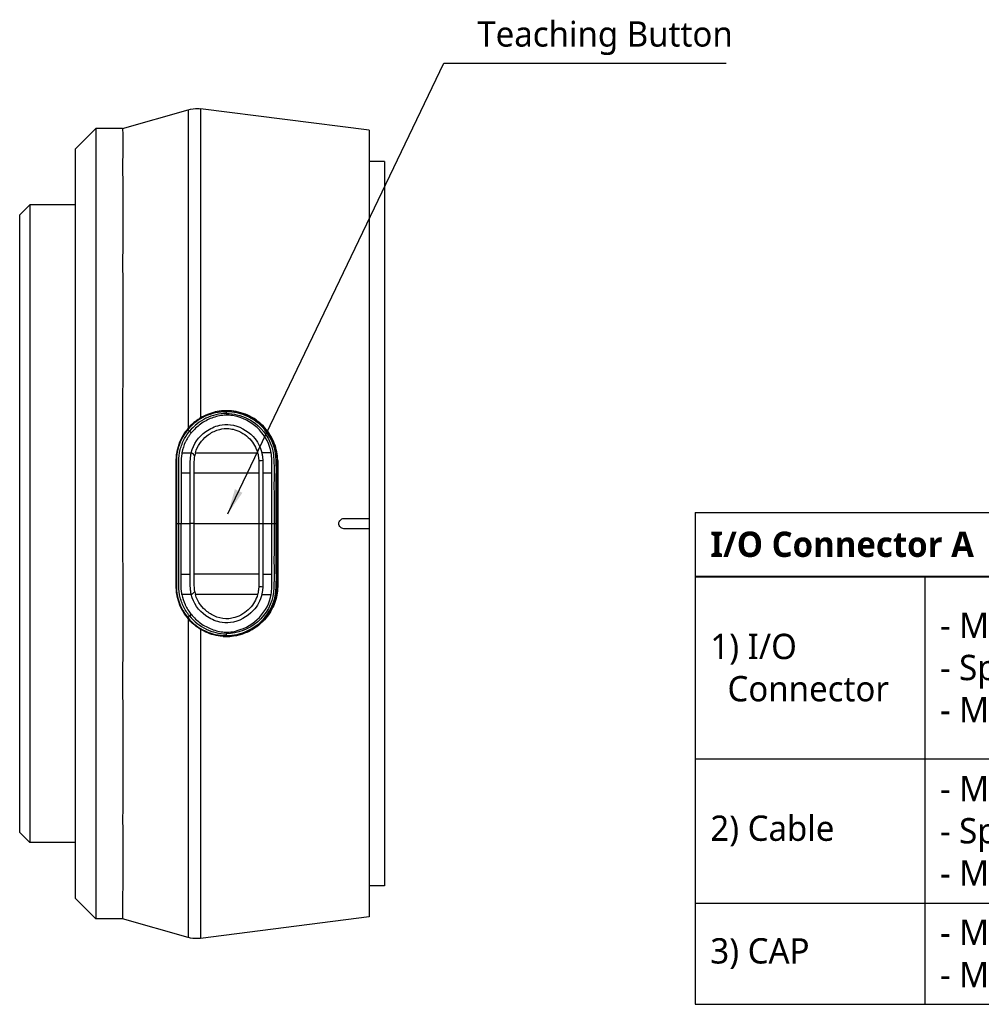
# Model space of a CAD drawing. Header units: millimetres. Extents: x 0 to 4378, y 0 to 2376.
# Tile 263 of 340: x 3601 to 3696, y 92 to 189. Entities that reach past the tile are written whole.
import ezdxf

# ---------------------------------------------------------------- set-up
doc = ezdxf.new("R2010")
doc.units = ezdxf.units.MM
doc.header["$LTSCALE"] = 0.2
doc.styles.add('Rainbow-2.5 Style', font='malgunsl.ttf')
doc.dimstyles.new('Rainbow-2.5 Style$7', dxfattribs={"dimtxt": 2.5, "dimasz": 2.5, "dimexe": 1, "dimexo": 1, "dimgap": 1, "dimtad": 1, "dimdsep": 46, "dimtxsty": 'Rainbow-2.5 Style', "dimcen": 0, "dimclrd": 251, "dimclre": 251, "dimclrt": 7, "dimazin": 3, "dimtp": 0.1, "dimtm": 0.1, "dimtfac": 0.71, "dimtmove": 0, "dimatfit": 3, "dimfxl": 1, "dimlwd": -1, "dimlwe": -1, "dimarcsym": 1})

# ---------------------------------------------------------------- blocks, each defined once
blk = doc.blocks.new('*T130')
at = {"color": 251, "transparency": 16777216}
for p, q in [((0, 0), (101.383, 0)), ((0, 0), (0, -48.551)), ((101.383, 0), (101.383, -48.551)), ((0, -6.311), (101.383, -6.311)), ((0, -6.356), (101.383, -6.356)), ((22.661, -6.356), (22.661, -48.551)), ((0, -24.335), (101.383, -24.335)), ((0, -38.554), (101.383, -38.554)), ((0, -48.551), (101.383, -48.551))]:
    blk.add_line(p, q, dxfattribs=at)
at = {"transparency": 16777216, "char_height": 2.5, "attachment_point": 4, "style": 'Rainbow-2.5 Style'}
for s, insert, width in [('{\\fMalgun Gothic|b1|i0|c129|p50;\\C3;I/O Connector A}', (1.5, -3.167), 98.38341), ('- M12xP0.5 female circular connector, 12pin\\P- Spec : SW-10W-12(R)\\P- Maker : Sam Woo Electronics', (24.161, -15.334), 75.72229), ('1) I/O\\P  Connector', (1.5, -15.334), 19.66112), ('- M12xP0.5 male circular connector, 12pin\\P- Spec : SW-10W-12(P)\\P- Maker : Sam Woo Electronics', (24.161, -31.445), 75.72229), ('2) Cable', (1.5, -31.445), 19.66112), ('- M12 knurling cap\\P- Maker : Rainbow-Robotics', (24.161, -43.552), 75.72229), ('3) CAP', (1.5, -43.552), 19.66112)]:
    blk.add_mtext(s, dxfattribs=dict(at, insert=insert, width=width))
blk = doc.blocks.new('A$Ca39800c7')
for p, q in [((-25.848, 74.75), (-19.37, 76.601)), ((-18.166, 76.69), (-18.166, 76.69)), ((-1.5, 74.567), (-18.166, 76.69)), ((-30.5, 72.75), (-28.5, 74.75)), ((-28.5, 74.75), (-28.5, -3.25)), ((-25.848, 74.75), (-28.5, 74.75)), ((-1.5, 74.567), (-1.5, 36.25)), ((-30.5, -1.25), (-30.5, 72.75)), ((0, 71.5), (-1.5, 71.5)), ((0, 71.5), (0, 0)), ((-36, 66.225), (-35, 67.225)), ((-35, 67.225), (-35, 4.275)), ((-30.5, 67.225), (-35, 67.225)), ((-36, 5.275), (-36, 66.225)), ((-18.166, 62.679), (-18.166, 62.679)), ((-18.166, 49.736), (-18.166, 49.736)), ((-15.615, 46.79), (-15.615, 46.622)), ((-10.538, 41.978), (-10.538, 35.84)), ((-4, 36.25), (-1.5, 36.25)), ((-1.5, 36.25), (-1.5, 35.25)), ((-10.538, 35.84), (-10.538, 29.522)), ((-1.5, 35.25), (-4, 35.25)), ((-1.5, 35.25), (-1.5, -3.067)), ((-18.166, 25.294), (-18.166, 25.294)), ((-18.166, 24.893), (-18.166, 24.893)), ((-18.166, 24.891), (-18.166, 24.891)), ((-15.615, 24.873), (-15.615, 24.705)), ((-18.166, 21.764), (-18.166, 21.764)), ((-18.166, 12.32), (-18.166, 12.32)), ((-18.166, 8.821), (-18.166, 8.821)), ((-18.166, 8.191), (-18.166, 8.191)), ((-36, 5.275), (-35, 4.275)), ((-30.5, 4.275), (-35, 4.275)), ((-18.166, 2.903), (-18.166, 2.903)), ((0, 0), (-1.5, 0)), ((-30.5, -1.25), (-28.5, -3.25)), ((-25.841, -3.25), (-28.5, -3.25)), ((-19.37, -5.099), (-25.841, -3.25)), ((-1.5, -3.067), (-18.166, -5.19))]:
    blk.add_line(p, q)
for centre, radius, start, end in [((-15.588, 42.1), 1, 140.34188, 140.34432), ((-15.588, 42.1), 0.784, 125.45606, 125.45935), ((-12.538, 39.1), 1.5, 85.11753, 85.12943), ((-17, 37.75), 5.7, 323.65361, 323.65995), ((-12.538, 32.4), 1.5, 274.87136, 274.88332), ((-15.588, 29.4), 1, 220.06739, 220.06983), ((-15.588, 29.4), 0.784, 235.24185, 235.24516)]:
    blk.add_arc(centre, radius, start, end)
for centre, major_axis, ratio, start_param, end_param in [((-19.012, 42.671), (-0.32, 0.245), 0.075438, 3.612818, 4.930109), ((-13.89, 42.313), (-4.846, -0.478), 0.710711, 6.022517, 6.101881), ((-12.092, 42.043), (0.358, 0.027), 0.131782, 3.604181, 4.930859), ((-13.449, 42.736), (-9.199, 0), 0.000256, 4.463745, 4.565677), ((-10.483, 35.681), (0.185, -41.488), 0.036589, 4.559242, 4.590015), ((-13.343, 40.724), (9.195, 0.003), 0.001532, 1.32558, 1.425488), ((-19.082, 35.76), (0.357, 0.005), 0.003776, 0.498716, 1.824805), ((-12.097, 35.757), (-0.355, 0), 0.003264, 0.504073, 1.825381), ((-10.498, 35.807), (-0.183, -41.434), 0.03628, 4.834741, 4.865555), ((-13.343, 30.771), (-9.195, 0.003), 0.001532, 1.716105, 1.816012), ((-12.092, 29.455), (-0.358, 0.024), 0.119275, 4.493179, 5.819857), ((-19.004, 28.813), (0.316, 0.251), 0.0374, 4.493693, 5.810616), ((-13.89, 29.182), (-4.846, 0.478), 0.710711, 0.181304, 0.260667), ((-13.449, 28.759), (-9.199, 0), 0.000256, 1.717508, 1.81944)]:
    blk.add_ellipse(centre, major_axis=major_axis, ratio=ratio, start_param=start_param, end_param=end_param)
for points, knots in [([(-19.37, 76.599), (-19.055, 76.689), (-18.721, 76.727), (-18.318, 76.707), (-18.242, 76.7), (-18.166, 76.69)], [0, 0, 0, 0, 0.0981981, 0.0981981, 0.1210621, 0.1210621, 0.1210621, 0.1210621]), ([(-19.37, 76.601), (-19.37, 76.601), (-19.37, 76.598), (-19.37, 76.593), (-19.37, 76.578), (-19.37, 76.544), (-19.37, 76.495), (-19.369, 76.212), (-19.368, 75.393), (-19.369, 74.661), (-19.369, 74.474), (-19.369, 74.292), (-19.369, 74.121), (-19.369, 73.551), (-19.37, 72.985), (-19.37, 72.511), (-19.37, 71.945), (-19.37, 71.515), (-19.37, 71.307), (-19.368, 69.787), (-19.368, 68.506), (-19.367, 67.9), (-19.367, 67.716), (-19.367, 67.59), (-19.367, 67.527), (-19.368, 67.054), (-19.368, 66.339), (-19.369, 65.315), (-19.37, 63.987), (-19.37, 63.134), (-19.37, 62.898), (-19.37, 62.768), (-19.37, 62.637), (-19.37, 62.506), (-19.369, 60.935), (-19.368, 59.264), (-19.368, 57.524), (-19.367, 55.974), (-19.368, 53.999), (-19.369, 51.576), (-19.369, 50.783), (-19.369, 49.72), (-19.369, 48.383), (-19.369, 47.443), (-19.37, 46.367), (-19.369, 45.161)], [-0.5075968, -0.5075968, -0.5075968, -0.5075968, -0.5, -0.5, -0.5, -0.4848641, -0.4848641, -0.4848641, -0.3973591, -0.3973591, -0.3973591, -0.375, -0.375, -0.375, -0.3465594, -0.3465594, -0.3465594, -0.3125, -0.3125, -0.3125, -0.2645883, -0.2645883, -0.2645883, -0.25, -0.25, -0.25, -0.21875, -0.21875, -0.21875, -0.1875, -0.1875, -0.1875, -0.1826751, -0.1826751, -0.1826751, -0.125, -0.125, -0.125, -0.0625, -0.0625, -0.0625, -0.0258077, -0.0258077, -0.0258077, 0, 0, 0, 0]), ([(-18.166, 76.69), (-18.166, 76.69), (-18.166, 76.687), (-18.166, 76.682), (-18.166, 76.637), (-18.166, 76.401), (-18.166, 75.976), (-18.166, 75.551), (-18.166, 74.934), (-18.166, 74.148), (-18.166, 73.362), (-18.166, 72.404), (-18.166, 71.271), (-18.166, 70.137), (-18.166, 68.827), (-18.166, 67.389), (-18.166, 65.951), (-18.166, 64.374), (-18.166, 62.657), (-18.166, 60.94), (-18.166, 59.081), (-18.166, 57.148), (-18.166, 53.754), (-18.166, 50.05), (-18.166, 46.174)], [-0.5034941, -0.5034941, -0.5034941, -0.5034941, -0.4959406, -0.4959406, -0.4959406, -0.4320026, -0.4320026, -0.4320026, -0.3680646, -0.3680646, -0.3680646, -0.3041266, -0.3041266, -0.3041266, -0.2401886, -0.2401886, -0.2401886, -0.1762506, -0.1762506, -0.1762506, -0.1123126, -0.1123126, -0.1123126, 0, 0, 0, 0]), ([(-25.848, 74.75), (-25.847, 74.75), (-25.844, 74.736), (-25.839, 74.669), (-25.84, 74.599), (-25.835, 74.428), (-25.832, 74.342), (-25.825, 74.001), (-25.822, 73.676), (-25.825, 72.927), (-25.829, 72.529), (-25.838, 71.611), (-25.842, 71.09), (-25.835, 69.733), (-25.821, 68.854), (-25.812, 67.306), (-25.811, 66.703), (-25.816, 65.081), (-25.826, 64.021), (-25.846, 61.014), (-25.828, 58.964), (-25.808, 54.286), (-25.829, 51.645), (-25.841, 47.89), (-25.84, 46.879), (-25.839, 44.135), (-25.84, 42.382), (-25.84, 40.105), (-25.84, 39.597), (-25.84, 38.481), (-25.84, 37.874), (-25.84, 36.614), (-25.841, 35.961), (-25.841, 34.911), (-25.841, 34.515), (-25.84, 33.975), (-25.84, 33.832), (-25.84, 32.33), (-25.833, 30.974), (-25.815, 25.304), (-25.855, 21.132), (-25.824, 15.939), (-25.815, 14.643), (-25.811, 12.598), (-25.813, 11.821), (-25.826, 8.905), (-25.846, 6.941), (-25.823, 3.978), (-25.812, 2.87), (-25.816, 0.914), (-25.831, 0.069), (-25.844, -1.285), (-25.839, -1.815), (-25.839, -2.508), (-25.84, -2.733), (-25.84, -3.066), (-25.839, -3.173), (-25.841, -3.24), (-25.841, -3.25), (-25.841, -3.25)], [-18.187613, -18.187613, -18.187613, -18.187613, -18.013356, -18.013356, -17.752865, -17.752865, -17.569307, -17.569307, -17.129255, -17.129255, -16.762146, -16.762146, -16.387459, -16.387459, -15.882593, -15.882593, -15.586977, -15.586977, -15.126345, -15.126345, -14.357922, -14.357922, -13.491729, -13.491729, -13.178557, -13.178557, -12.649887, -12.649887, -12.498415, -12.498415, -12.318089, -12.318089, -12.124815, -12.124815, -12.007373, -12.007373, -11.964756, -11.964756, -11.555527, -11.555527, -10.242526, -10.242526, -9.787003, -9.787003, -9.494757, -9.494757, -8.658648, -8.658648, -8.069674, -8.069674, -7.481399, -7.481399, -6.943069, -6.943069, -6.570845, -6.570845, -6.198458, -6.198458, -6.048973, -6.048973, -6.048973, -6.048973]), ([(-15.615, 46.79), (-16.332, 46.791), (-17.044, 46.632), (-17.682, 46.339), (-18.32, 46.046), (-18.904, 45.611), (-19.374, 45.056)], [-96.425052, -96.425052, -96.425052, -96.425052, -94.283051, -94.283051, -94.283051, -92.14105, -92.14105, -92.14105, -92.14105]), ([(-10.538, 41.978), (-10.549, 42.564), (-10.663, 43.145), (-11.09, 44.241), (-11.399, 44.748), (-12.209, 45.665), (-12.715, 46.056), (-13.847, 46.632), (-14.46, 46.809), (-15.63, 46.921), (-16.171, 46.885), (-17.214, 46.648), (-17.712, 46.447), (-18.166, 46.174)], [-1.063022, -1.063022, -1.063022, -1.063022, -0.884806, -0.884806, -0.707382, -0.707382, -0.517464, -0.517464, -0.327347, -0.327347, -0.164239, -0.164239, -0.000391, -0.000391, -0.000391, -0.000391]), ([(-10.713, 43.019), (-10.766, 43.28), (-10.841, 43.536), (-11.205, 44.394), (-11.585, 44.948), (-12.994, 46.345), (-14.302, 46.9), (-15.63, 46.889), (-16.01, 46.886), (-16.39, 46.839), (-16.761, 46.751)], [-6.828206, -6.828206, -6.828206, -6.828206, -6.019079, -6.019079, -4.012719, -4.012719, 0, 0, 0, 1.155097, 1.155097, 1.155097, 1.155097]), ([(-10.686, 35.755), (-10.686, 36.332), (-10.687, 36.999), (-10.686, 37.665), (-10.686, 37.754), (-10.685, 38.245), (-10.681, 38.735), (-10.697, 40.118), (-10.642, 41.012), (-10.686, 41.897), (-10.699, 42.156), (-10.721, 42.415), (-10.904, 43.81), (-11.528, 44.871), (-13.022, 46.136), (-14.099, 46.665), (-15.256, 46.79), (-15.615, 46.79)], [-110.190469, -110.190469, -110.190469, -110.190469, -108.47688, -108.211247, -108.211247, -108.211247, -106.754335, -106.754335, -104.09027, -104.09027, -104.09027, -103.311035, -103.311035, -99.867736, -99.867736, -97.495612, -96.425052, -96.425052, -96.425052, -96.425052]), ([(-18.166, 46.174), (-18.218, 46.143), (-18.273, 46.108), (-18.386, 46.035), (-18.44, 45.998), (-18.599, 45.884), (-18.703, 45.804), (-19.09, 45.478), (-19.288, 45.255), (-19.369, 45.161)], [-0.06400045, -0.06400045, -0.06400045, -0.06400045, -0.05698624, -0.05698624, -0.05040221, -0.05040221, -0.03728617, -0.03728617, -0.00001779, -0.00001779, -0.00001779, -0.00001779]), ([(-15.615, 46.622), (-15.956, 46.62), (-16.296, 46.573), (-16.626, 46.493), (-16.963, 46.412), (-17.289, 46.297), (-17.597, 46.15), (-17.603, 46.147), (-17.608, 46.145), (-17.614, 46.142), (-18.228, 45.845), (-18.787, 45.402), (-19.235, 44.861)], [-41.323422, -41.323422, -41.323422, -41.323422, -40.272392, -40.272392, -40.272392, -39.2015, -39.2015, -39.2015, -39.181422, -39.181422, -39.181422, -37.039421, -37.039421, -37.039421, -37.039421]), ([(-11.187, 42.738), (-11.327, 43.578), (-11.741, 44.372), (-12.929, 45.62), (-13.702, 46.075), (-14.949, 46.421), (-15.38, 46.478), (-16.226, 46.416), (-16.643, 46.311), (-17.432, 46.02), (-17.803, 45.824), (-18.487, 45.325), (-18.8, 45.027), (-19.072, 44.698)], [20.788547, 20.788547, 20.788547, 20.788547, 23.444982, 23.444982, 26.101901, 26.101901, 27.43036, 27.43036, 28.758819, 28.758819, 30.087278, 30.087278, 31.415738, 31.415738, 31.415738, 31.415738]), ([(-15.615, 46.622), (-15.608, 46.622), (-15.602, 46.622), (-15.596, 46.622), (-15.248, 46.62), (-14.898, 46.575), (-14.556, 46.492), (-13.804, 46.31), (-13.096, 45.941), (-12.512, 45.434), (-12.509, 45.43), (-12.505, 45.427), (-12.501, 45.423), (-11.654, 44.682), (-11.071, 43.634), (-10.96, 42.525), (-10.96, 42.521), (-10.959, 42.517), (-10.959, 42.514), (-10.904, 41.96), (-10.893, 41.403), (-10.894, 40.843), (-10.895, 40.281), (-10.908, 39.717), (-10.902, 39.153), (-10.897, 38.586), (-10.897, 38.018), (-10.897, 37.449), (-10.897, 36.884), (-10.896, 36.319), (-10.896, 35.755)], [-13.766731, -13.766731, -13.766731, -13.766731, -13.746995, -13.746995, -13.746995, -12.677572, -12.677572, -12.677572, -10.325221, -10.325221, -10.325221, -10.30933, -10.30933, -10.30933, -6.88347, -6.88347, -6.88347, -6.871665, -6.871665, -6.871665, -5.161042, -5.161042, -5.161042, -3.441356, -3.441356, -3.441356, -1.714274, -1.714274, -1.714274, 0, 0, 0, 0]), ([(-19.374, 45.056), (-19.893, 44.445), (-20.252, 43.704), (-20.596, 42.144), (-20.508, 41.344), (-20.526, 39.756), (-20.528, 38.159), (-20.527, 36.555), (-20.527, 35.754)], [-92.14105, -92.14105, -92.14105, -92.14105, -89.768052, -89.768052, -87.395054, -87.395054, -85.022055, -82.649057, -82.649057, -82.649057, -82.649057]), ([(-19.369, 45.161), (-19.779, 44.688), (-20.094, 44.143), (-20.404, 43.26), (-20.478, 42.958), (-20.548, 42.498), (-20.564, 42.343), (-20.582, 42.026), (-20.579, 41.924), (-20.58, 41.724)], [-0.4608596, -0.4608596, -0.4608596, -0.4608596, -0.2319778, -0.2319778, -0.1176594, -0.1176594, -0.0605125, -0.0605125, -0.000004, -0.000004, -0.000004, -0.000004]), ([(-20.298, 35.761), (-20.298, 36.542), (-20.297, 37.322), (-20.296, 38.101), (-20.296, 38.881), (-20.295, 39.659), (-20.291, 40.434), (-20.291, 40.437), (-20.291, 40.44), (-20.291, 40.444), (-20.287, 41.215), (-20.35, 41.988), (-20.219, 42.749), (-20.218, 42.754), (-20.217, 42.76), (-20.216, 42.765), (-20.149, 43.147), (-20.028, 43.521), (-19.862, 43.875), (-19.697, 44.228), (-19.49, 44.564), (-19.235, 44.861)], [27.547428, 27.547428, 27.547428, 27.547428, 29.915632, 29.915632, 29.915632, 32.28311, 32.28311, 32.28311, 32.293424, 32.293424, 32.293424, 34.650769, 34.650769, 34.650769, 34.666423, 34.666423, 34.666423, 35.852922, 35.852922, 35.852922, 37.039421, 37.039421, 37.039421, 37.039421]), ([(-19.066, 42.747), (-18.88, 43.594), (-18.318, 44.325), (-17.627, 44.832), (-17.221, 45.13), (-16.753, 45.35), (-16.262, 45.459), (-15.916, 45.537), (-15.56, 45.559), (-15.206, 45.514), (-14.351, 45.405), (-13.546, 44.965), (-12.958, 44.334), (-12.539, 43.886), (-12.245, 43.33), (-12.105, 42.738)], [6.83821, 6.83821, 6.83821, 6.83821, 9.362067, 9.362067, 9.362067, 10.842339, 10.842339, 10.842339, 11.887217, 11.887217, 11.887217, 14.411544, 14.411544, 14.411544, 16.204654, 16.204654, 16.204654, 16.204654]), ([(-18.66, 42.739), (-18.484, 43.4), (-18.057, 43.988), (-17.52, 44.415), (-17.227, 44.648), (-16.895, 44.837), (-16.543, 44.963), (-16.451, 44.996), (-16.357, 45.024), (-16.263, 45.048)], [7.141582, 7.141582, 7.141582, 7.141582, 9.362054, 9.362054, 9.362054, 10.573628, 10.573628, 10.573628, 10.889931, 10.889931, 10.889931, 10.889931]), ([(-16.263, 45.048), (-15.966, 45.125), (-15.657, 45.154), (-15.153, 45.11), (-14.961, 45.073), (-14.773, 45.017)], [10.889931, 10.889931, 10.889931, 10.889931, 11.886462, 11.886462, 12.517617, 12.517617, 12.517617, 12.517617]), ([(-14.773, 45.017), (-14.212, 44.851), (-13.696, 44.524), (-12.92, 43.722), (-12.655, 43.247), (-12.518, 42.738)], [12.517617, 12.517617, 12.517617, 12.517617, 14.410588, 14.410588, 16.122649, 16.122649, 16.122649, 16.122649]), ([(-19.072, 44.698), (-19.105, 44.662), (-19.137, 44.624), (-19.202, 44.538), (-19.24, 44.486), (-19.323, 44.37), (-19.377, 44.289), (-19.469, 44.138), (-19.503, 44.077), (-19.578, 43.938), (-19.619, 43.857), (-19.788, 43.496), (-19.922, 43.138), (-19.99, 42.738)], [0, 0, 0, 0, 0.0146911, 0.0146911, 0.0270405, 0.0270405, 0.0580232, 0.0580232, 0.077436, 0.077436, 0.1037284, 0.1037284, 0.1923821, 0.1923821, 0.1923821, 0.1923821]), ([(-10.713, 43.019), (-10.674, 42.826), (-10.646, 42.63), (-10.606, 42.238), (-10.593, 42.041), (-10.584, 41.844)], [0, 0, 0, 0, 0.0591657, 0.0591657, 0.1183326, 0.1183326, 0.1183326, 0.1183326]), ([(-19.99, 42.738), (-19.995, 42.705), (-20, 42.671), (-20.005, 42.637), (-20.045, 42.34), (-20.065, 42.041), (-20.07, 41.741), (-20.075, 41.406), (-20.073, 41.073), (-20.069, 40.738)], [33.655801, 33.655801, 33.655801, 33.655801, 33.760716, 33.760716, 33.760716, 34.688162, 34.688162, 34.688162, 35.720545, 35.720545, 35.720545, 35.720545]), ([(-19.178, 40.738), (-19.178, 40.831), (-19.178, 40.923), (-19.177, 41.016), (-19.177, 41.035), (-19.177, 41.054), (-19.176, 41.073), (-19.176, 41.184), (-19.175, 41.296), (-19.173, 41.407), (-19.171, 41.519), (-19.169, 41.63), (-19.167, 41.741), (-19.164, 41.853), (-19.162, 41.964), (-19.155, 42.074), (-19.148, 42.186), (-19.137, 42.297), (-19.122, 42.407), (-19.108, 42.519), (-19.089, 42.629), (-19.066, 42.747)], [4.856578, 4.856578, 4.856578, 4.856578, 5.128657, 5.128657, 5.128657, 5.185049, 5.185049, 5.185049, 5.513346, 5.513346, 5.513346, 5.841966, 5.841966, 5.841966, 6.171736, 6.171736, 6.171736, 6.503514, 6.503514, 6.503514, 6.83821, 6.83821, 6.83821, 6.83821]), ([(-18.77, 40.738), (-18.77, 40.759), (-18.77, 40.779), (-18.772, 41.355), (-18.79, 41.912), (-18.718, 42.464)], [5.06648, 5.06648, 5.06648, 5.06648, 5.128657, 5.128657, 6.83821, 6.83821, 6.83821, 6.83821]), ([(-18.66, 42.739), (-18.456, 42.738), (-18.252, 42.738), (-18.046, 42.738), (-17.231, 42.738), (-16.396, 42.738), (-15.564, 42.738), (-15.55, 42.738), (-15.536, 42.738), (-15.522, 42.738), (-14.676, 42.738), (-13.834, 42.738), (-13.032, 42.738), (-12.858, 42.738), (-12.687, 42.738), (-12.518, 42.738)], [-8.25646, -8.25646, -8.25646, -8.25646, -7.624618, -7.624618, -7.624618, -5.1247, -5.1247, -5.1247, -5.082989, -5.082989, -5.082989, -2.541442, -2.541442, -2.541442, -1.992945, -1.992945, -1.992945, -1.992945]), ([(-12.518, 42.738), (-12.489, 42.63), (-12.465, 42.519), (-12.448, 42.408), (-12.431, 42.298), (-12.42, 42.187), (-12.414, 42.075), (-12.413, 42.05), (-12.412, 42.024), (-12.411, 41.998)], [16.1226828, 16.1226828, 16.1226828, 16.1226828, 16.4885012, 16.4885012, 16.4885012, 16.8511653, 16.8511653, 16.8511653, 16.9347143, 16.9347143, 16.9347143, 16.9347143]), ([(-12.411, 41.998), (-12.412, 41.811), (-12.411, 41.543), (-12.411, 41.154), (-12.41, 40.942), (-12.411, 40.738)], [0, 0, 0, 0, 0.0569111, 0.0569111, 0.1273668, 0.1273668, 0.1273668, 0.1273668]), ([(-12.105, 42.738), (-12.079, 42.629), (-12.059, 42.519), (-12.044, 42.408), (-12.028, 42.298), (-12.018, 42.187), (-12.014, 42.075), (-12.012, 42.051), (-12.012, 42.027), (-12.011, 42.003)], [16.2046565, 16.2046565, 16.2046565, 16.2046565, 16.5350251, 16.5350251, 16.5350251, 16.8635253, 16.8635253, 16.8635253, 16.9347143, 16.9347143, 16.9347143, 16.9347143]), ([(-10.584, 29.648), (-10.561, 31.681), (-10.592, 33.714), (-10.596, 37.992), (-10.561, 39.82), (-10.584, 41.844)], [-1.156807, -1.156807, -1.156807, -1.156807, -0.607264, -0.607264, 0, 0, 0, 0]), ([(-20.58, 41.724), (-20.58, 39.73), (-20.58, 37.735), (-20.58, 33.753), (-20.58, 31.767), (-20.58, 29.776)], [0, 0, 0, 0, 0.604975, 0.604975, 1.212492, 1.212492, 1.212492, 1.212492]), ([(-20.069, 40.738), (-20.06, 39.914), (-20.065, 39.087), (-20.066, 37.428), (-20.067, 36.597), (-20.069, 35.767)], [35.720723, 35.720723, 35.720723, 35.720723, 38.259702, 38.259702, 40.798705, 40.798705, 40.798705, 40.798705]), ([(-19.172, 35.761), (-19.172, 36.588), (-19.17, 37.42), (-19.17, 38.666), (-19.169, 39.09), (-19.173, 39.912), (-19.177, 40.325), (-19.178, 40.738)], [-0.4980541, -0.4980541, -0.4980541, -0.4980541, -0.2482966, -0.2482966, -0.1249533, -0.1249533, -0.0001115, -0.0001115, -0.0001115, -0.0001115]), ([(-12.411, 40.738), (-12.894, 40.739), (-13.385, 40.739), (-13.884, 40.739), (-14.452, 40.739), (-15.032, 40.739), (-15.62, 40.739), (-16.437, 40.739), (-17.273, 40.739), (-18.13, 40.739), (-18.342, 40.739), (-18.555, 40.738), (-18.77, 40.738)], [1.942734, 1.942734, 1.942734, 1.942734, 3.510907, 3.510907, 3.510907, 5.294969, 5.294969, 5.294969, 7.771433, 7.771433, 7.771433, 8.384461, 8.384461, 8.384461, 8.384461]), ([(-18.769, 35.765), (-18.769, 36.326), (-18.768, 36.887), (-18.768, 37.447), (-18.768, 38.007), (-18.767, 38.567), (-18.768, 39.126), (-18.768, 39.665), (-18.768, 40.202), (-18.77, 40.738)], [0, 0, 0, 0, 1.709554, 1.709554, 1.709554, 3.419104, 3.419104, 3.419104, 5.066451, 5.066451, 5.066451, 5.066451]), ([(-12.012, 40.738), (-12.011, 40.325), (-12.011, 39.911), (-12.01, 39.084), (-12.01, 38.668), (-12.008, 37.421), (-12.007, 36.588), (-12.007, 35.756)], [-0.5003967, -0.5003967, -0.5003967, -0.5003967, -0.3749442, -0.3749442, -0.2498089, -0.2498089, 0, 0, 0, 0]), ([(-11.106, 35.755), (-11.106, 36.307), (-11.109, 36.859), (-11.109, 37.411), (-11.109, 37.963), (-11.107, 38.515), (-11.111, 39.067), (-11.116, 39.625), (-11.108, 40.182), (-11.111, 40.738)], [13.589461, 13.589461, 13.589461, 13.589461, 15.291102, 15.291102, 15.291102, 16.992719, 16.992719, 16.992719, 18.712231, 18.712231, 18.712231, 18.712231]), ([(-4, 35.25), (-4.063, 35.25), (-4.129, 35.262), (-4.252, 35.313), (-4.309, 35.352), (-4.398, 35.44), (-4.436, 35.497), (-4.487, 35.62), (-4.5, 35.687), (-4.5, 35.813), (-4.487, 35.88), (-4.436, 36.003), (-4.398, 36.06), (-4.309, 36.148), (-4.252, 36.187), (-4.129, 36.238), (-4.063, 36.25), (-4, 36.25)], [0.1511512, 0.1511512, 0.1511512, 0.1511512, 0.1700527, 0.1700527, 0.1890362, 0.1890362, 0.2079284, 0.2079284, 0.2268206, 0.2268206, 0.2457128, 0.2457128, 0.264605, 0.264605, 0.2835884, 0.2835884, 0.3024899, 0.3024899, 0.3024899, 0.3024899]), ([(-20.527, 35.747), (-20.527, 35.745), (-20.527, 34.942), (-20.528, 33.336), (-20.526, 31.739), (-20.508, 30.151), (-20.596, 29.351), (-20.252, 27.791), (-19.893, 27.05), (-19.373, 26.439)], [-137.742306, -137.742306, -137.742306, -137.742306, -137.735239, -135.362241, -132.989243, -132.989243, -130.616244, -130.616244, -128.243246, -128.243246, -128.243246, -128.243246]), ([(-19.235, 26.634), (-19.487, 26.936), (-19.698, 27.268), (-19.864, 27.623), (-20.029, 27.978), (-20.149, 28.354), (-20.216, 28.737), (-20.351, 29.504), (-20.286, 30.284), (-20.291, 31.061), (-20.295, 31.836), (-20.296, 32.614), (-20.297, 33.393), (-20.297, 33.398), (-20.297, 33.403), (-20.297, 33.408), (-20.298, 34.182), (-20.297, 34.958), (-20.298, 35.734), (-20.298, 35.743), (-20.298, 35.752), (-20.298, 35.761)], [-37.039421, -37.039421, -37.039421, -37.039421, -35.852961, -35.852961, -35.852961, -34.66644, -34.66644, -34.66644, -32.296832, -32.296832, -32.296832, -29.935323, -29.935323, -29.935323, -29.920458, -29.920458, -29.920458, -27.574383, -27.574383, -27.574383, -27.547428, -27.547428, -27.547428, -27.547428]), ([(-20.069, 35.767), (-19.968, 35.761), (-19.868, 35.757), (-19.767, 35.754), (-19.631, 35.751), (-19.495, 35.751), (-19.359, 35.754), (-19.296, 35.756), (-19.234, 35.758), (-19.172, 35.761)], [-1.0896743, -1.0896743, -1.0896743, -1.0896743, -0.7634499, -0.7634499, -0.7634499, -0.3184296, -0.3184296, -0.3184296, -0.1133023, -0.1133023, -0.1133023, -0.1133023]), ([(-20.069, 30.756), (-20.06, 31.588), (-20.065, 32.421), (-20.066, 34.092), (-20.067, 34.93), (-20.069, 35.767)], [35.720722, 35.720722, 35.720722, 35.720722, 38.259702, 38.259702, 40.798702, 40.798702, 40.798702, 40.798702]), ([(-19.178, 30.756), (-19.177, 31.171), (-19.173, 31.587), (-19.169, 32.418), (-19.17, 32.842), (-19.17, 34.089), (-19.171, 34.925), (-19.172, 35.761)], [-0.4984902, -0.4984902, -0.4984902, -0.4984902, -0.3746356, -0.3746356, -0.2508217, -0.2508217, -0.0000001, -0.0000001, -0.0000001, -0.0000001]), ([(-18.77, 30.756), (-18.768, 31.298), (-18.768, 31.842), (-18.768, 32.386), (-18.767, 33.51), (-18.769, 34.638), (-18.769, 35.765)], [-5.096168, -5.096168, -5.096168, -5.096168, -3.432831, -3.432831, -3.432831, 0, 0, 0, 0]), ([(-18.769, 35.765), (-18.19, 35.76), (-17.62, 35.757), (-17.059, 35.754), (-15.602, 35.748), (-14.205, 35.75), (-12.868, 35.755), (-12.714, 35.755), (-12.56, 35.756), (-12.408, 35.756)], [0.073579, 0.073579, 0.073579, 0.073579, 1.773456, 1.773456, 1.773456, 6.187837, 6.187837, 6.187837, 6.697304, 6.697304, 6.697304, 6.697304]), ([(-10.896, 35.755), (-10.9, 34.619), (-10.893, 33.484), (-10.913, 31.222), (-10.848, 30.095), (-11.072, 27.859), (-11.657, 26.807), (-13.363, 25.321), (-14.489, 24.874), (-15.615, 24.873)], [0, 0, 0, 0, 3.441683, 3.441683, 6.883366, 6.883366, 10.325049, 10.325049, 13.766731, 13.766731, 13.766731, 13.766731]), ([(-15.615, 24.705), (-15.256, 24.705), (-14.098, 24.83), (-13.022, 25.359), (-11.528, 26.623), (-10.904, 27.685), (-10.721, 29.08), (-10.699, 29.338), (-10.686, 29.597), (-10.642, 30.483), (-10.697, 31.377), (-10.681, 32.76), (-10.685, 33.25), (-10.686, 33.74), (-10.686, 33.83), (-10.687, 34.498), (-10.686, 35.17), (-10.686, 35.752), (-10.686, 35.755)], [-123.959245, -123.959245, -123.959245, -123.959245, -122.889524, -120.519259, -120.519259, -117.078659, -117.078659, -116.300035, -116.300035, -116.300035, -113.638059, -113.638059, -112.182288, -112.182288, -112.182288, -111.916864, -110.197458, -110.190469, -110.190469, -110.190469, -110.190469]), ([(-12.007, 35.756), (-12.007, 34.92), (-12.008, 34.085), (-12.009, 33.043), (-12.01, 32.835), (-12.01, 32.47), (-12.01, 32.314), (-12.011, 31.69), (-12.011, 31.223), (-12.012, 30.756)], [-0.5013435, -0.5013435, -0.5013435, -0.5013435, -0.2507469, -0.2507469, -0.1880948, -0.1880948, -0.1410476, -0.1410476, -0.0000391, -0.0000391, -0.0000391, -0.0000391]), ([(-11.111, 30.756), (-11.108, 31.313), (-11.116, 31.87), (-11.111, 32.428), (-11.107, 32.979), (-11.109, 33.532), (-11.109, 34.084), (-11.109, 34.636), (-11.106, 35.188), (-11.106, 35.74), (-11.106, 35.745), (-11.106, 35.75), (-11.106, 35.755)], [-18.712231, -18.712231, -18.712231, -18.712231, -16.997643, -16.997643, -16.997643, -15.300899, -15.300899, -15.300899, -13.604104, -13.604104, -13.604104, -13.589461, -13.589461, -13.589461, -13.589461]), ([(-19.99, 28.757), (-19.995, 28.79), (-20, 28.824), (-20.005, 28.857), (-20.045, 29.155), (-20.065, 29.454), (-20.071, 29.752), (-20.077, 30.085), (-20.073, 30.422), (-20.069, 30.756)], [33.655801, 33.655801, 33.655801, 33.655801, 33.760753, 33.760753, 33.760753, 34.688313, 34.688313, 34.688313, 35.720545, 35.720545, 35.720545, 35.720545]), ([(-19.066, 28.747), (-19.089, 28.866), (-19.108, 28.976), (-19.122, 29.087), (-19.137, 29.198), (-19.148, 29.309), (-19.155, 29.42), (-19.162, 29.531), (-19.164, 29.642), (-19.167, 29.754), (-19.169, 29.865), (-19.171, 29.976), (-19.173, 30.087), (-19.175, 30.199), (-19.176, 30.31), (-19.176, 30.422), (-19.177, 30.443), (-19.177, 30.464), (-19.177, 30.486), (-19.178, 30.576), (-19.178, 30.666), (-19.178, 30.756)], [-6.865662, -6.865662, -6.865662, -6.865662, -6.53091, -6.53091, -6.53091, -6.199058, -6.199058, -6.199058, -5.869205, -5.869205, -5.869205, -5.540502, -5.540502, -5.540502, -5.212131, -5.212131, -5.212131, -5.149247, -5.149247, -5.149247, -4.883582, -4.883582, -4.883582, -4.883582]), ([(-18.718, 29.031), (-18.79, 29.585), (-18.772, 30.145), (-18.77, 30.722), (-18.77, 30.739), (-18.77, 30.756)], [-6.865662, -6.865662, -6.865662, -6.865662, -5.149247, -5.149247, -5.096195, -5.096195, -5.096195, -5.096195]), ([(-12.411, 30.756), (-12.894, 30.756), (-13.385, 30.756), (-13.884, 30.756), (-14.452, 30.756), (-15.031, 30.755), (-15.62, 30.755), (-16.437, 30.756), (-17.273, 30.756), (-18.13, 30.756), (-18.342, 30.756), (-18.555, 30.756), (-18.77, 30.756)], [1.942734, 1.942734, 1.942734, 1.942734, 3.510907, 3.510907, 3.510907, 5.294969, 5.294969, 5.294969, 7.771433, 7.771433, 7.771433, 8.384461, 8.384461, 8.384461, 8.384461]), ([(-12.411, 30.756), (-12.41, 30.552), (-12.411, 30.341), (-12.411, 29.952), (-12.412, 29.684), (-12.411, 29.496)], [0, 0, 0, 0, 0.0616854, 0.0616854, 0.1115163, 0.1115163, 0.1115163, 0.1115163]), ([(-20.58, 29.776), (-20.579, 29.577), (-20.582, 29.476), (-20.564, 29.16), (-20.548, 29.005), (-20.479, 28.546), (-20.405, 28.244), (-20.096, 27.36), (-19.78, 26.813), (-19.37, 26.339)], [-0.3780935, -0.3780935, -0.3780935, -0.3780935, -0.3289343, -0.3289343, -0.2821356, -0.2821356, -0.188521, -0.188521, -0.000305, -0.000305, -0.000305, -0.000305]), ([(-10.538, 29.522), (-10.548, 28.961), (-10.653, 28.404), (-11.046, 27.349), (-11.331, 26.858), (-12.098, 25.937), (-12.593, 25.529), (-13.711, 24.919), (-14.321, 24.724), (-15.512, 24.576), (-16.077, 24.602), (-17.17, 24.834), (-17.692, 25.041), (-18.166, 25.326)], [0, 0, 0, 0, 0.170338, 0.170338, 0.339954, 0.339954, 0.529798, 0.529798, 0.719657, 0.719657, 0.888889, 0.888889, 1.059151, 1.059151, 1.059151, 1.059151]), ([(-15.924, 24.62), (-15.019, 24.567), (-14.102, 24.752), (-12.016, 25.842), (-10.994, 27.071), (-10.71, 28.49), (-10.71, 28.49), (-10.71, 28.49), (-10.642, 28.829), (-10.608, 29.175), (-10.588, 29.52)], [28.013075, 28.013075, 28.013075, 28.013075, 30.759987, 30.759987, 35.15427, 35.15427, 35.154322, 35.154322, 35.154322, 36.2034, 36.2034, 36.2034, 36.2034]), ([(-12.411, 29.496), (-12.412, 29.471), (-12.413, 29.445), (-12.414, 29.419), (-12.42, 29.308), (-12.431, 29.197), (-12.448, 29.087), (-12.465, 28.976), (-12.488, 28.865), (-12.518, 28.756)], [-16.9650672, -16.9650672, -16.9650672, -16.9650672, -16.8814942, -16.8814942, -16.8814942, -16.518726, -16.518726, -16.518726, -16.1528025, -16.1528025, -16.1528025, -16.1528025]), ([(-12.011, 29.492), (-12.012, 29.468), (-12.012, 29.443), (-12.013, 29.419), (-12.018, 29.308), (-12.028, 29.197), (-12.043, 29.087), (-12.059, 28.976), (-12.079, 28.865), (-12.105, 28.756)], [-16.9650672, -16.9650672, -16.9650672, -16.9650672, -16.8938577, -16.8938577, -16.8938577, -16.565263, -16.565263, -16.565263, -16.2347997, -16.2347997, -16.2347997, -16.2347997]), ([(-10.588, 29.52), (-10.589, 29.541), (-10.588, 29.563), (-10.586, 29.606), (-10.585, 29.627), (-10.584, 29.648)], [-0.01285355, -0.01285355, -0.01285355, -0.01285355, -0.00642169, -0.00642169, 0, 0, 0, 0]), ([(-19.99, 28.756), (-19.932, 28.415), (-19.823, 28.082), (-19.68, 27.766), (-19.673, 27.751), (-19.666, 27.735), (-19.658, 27.72), (-19.504, 27.389), (-19.309, 27.076), (-19.072, 26.797)], [-33.655651, -33.655651, -33.655651, -33.655651, -32.588177, -32.588177, -32.588177, -32.535769, -32.535769, -32.535769, -31.415738, -31.415738, -31.415738, -31.415738]), ([(-19.072, 26.797), (-18.8, 26.467), (-18.487, 26.17), (-17.803, 25.671), (-17.432, 25.475), (-16.643, 25.183), (-16.226, 25.079), (-15.38, 25.016), (-14.949, 25.074), (-13.702, 25.42), (-12.929, 25.874), (-11.741, 27.123), (-11.327, 27.916), (-11.187, 28.756)], [-31.415738, -31.415738, -31.415738, -31.415738, -30.087278, -30.087278, -28.758819, -28.758819, -27.43036, -27.43036, -26.101901, -26.101901, -23.444982, -23.444982, -20.788547, -20.788547, -20.788547, -20.788547]), ([(-12.105, 28.756), (-12.245, 28.165), (-12.539, 27.609), (-12.957, 27.161), (-13.546, 26.53), (-14.351, 26.09), (-15.206, 25.981), (-15.56, 25.936), (-15.916, 25.958), (-16.262, 26.035), (-16.752, 26.145), (-17.221, 26.365), (-17.626, 26.662), (-18.318, 27.169), (-18.88, 27.901), (-19.066, 28.747)], [-16.234798, -16.234798, -16.234798, -16.234798, -14.441202, -14.441202, -14.441202, -11.916208, -11.916208, -11.916208, -10.870941, -10.870941, -10.870941, -9.390513, -9.390513, -9.390513, -6.865662, -6.865662, -6.865662, -6.865662]), ([(-14.773, 26.477), (-14.961, 26.422), (-15.153, 26.385), (-15.755, 26.333), (-16.161, 26.396), (-16.543, 26.533), (-16.895, 26.659), (-17.228, 26.847), (-17.76, 27.269), (-17.978, 27.491), (-18.161, 27.737), (-18.389, 28.044), (-18.562, 28.389), (-18.659, 28.756)], [-12.546701, -12.546701, -12.546701, -12.546701, -11.915365, -11.915365, -10.602154, -10.602154, -10.602154, -9.390513, -9.390513, -8.401614, -8.401614, -8.401614, -7.169137, -7.169137, -7.169137, -7.169137]), ([(-12.518, 28.756), (-12.687, 28.756), (-12.858, 28.756), (-13.032, 28.756), (-13.834, 28.756), (-14.676, 28.756), (-15.522, 28.756), (-15.536, 28.756), (-15.55, 28.756), (-15.564, 28.756), (-16.396, 28.756), (-17.231, 28.756), (-18.046, 28.756), (-18.252, 28.756), (-18.456, 28.756), (-18.659, 28.756)], [1.992945, 1.992945, 1.992945, 1.992945, 2.541442, 2.541442, 2.541442, 5.082989, 5.082989, 5.082989, 5.1247, 5.1247, 5.1247, 7.624618, 7.624618, 7.624618, 8.25646, 8.25646, 8.25646, 8.25646]), ([(-12.518, 28.756), (-12.655, 28.248), (-12.92, 27.773), (-13.696, 26.971), (-14.212, 26.644), (-14.773, 26.477)], [-16.152768, -16.152768, -16.152768, -16.152768, -14.440216, -14.440216, -12.546701, -12.546701, -12.546701, -12.546701]), ([(-19.373, 26.439), (-18.904, 25.884), (-18.32, 25.449), (-17.044, 24.862), (-16.332, 24.704), (-15.615, 24.705)], [-128.243246, -128.243246, -128.243246, -128.243246, -126.101245, -126.101245, -123.959245, -123.959245, -123.959245, -123.959245]), ([(-19.37, 26.339), (-19.37, 21.96), (-19.37, 17.758), (-19.37, 13.972), (-19.37, 11.985), (-19.37, 10.081), (-19.37, 8.33), (-19.37, 6.579), (-19.37, 4.982), (-19.37, 3.538), (-19.37, 2.093), (-19.37, 0.79), (-19.37, -0.318), (-19.37, -1.426), (-19.37, -2.344), (-19.37, -3.075), (-19.37, -3.805), (-19.37, -4.35), (-19.37, -4.685), (-19.37, -4.961), (-19.37, -5.099), (-19.37, -5.099)], [0, 0, 0, 0, 0.1205223, 0.1205223, 0.1205223, 0.1837668, 0.1837668, 0.1837668, 0.2470112, 0.2470112, 0.2470112, 0.3102557, 0.3102557, 0.3102557, 0.3735002, 0.3735002, 0.3735002, 0.4367446, 0.4367446, 0.4367446, 0.4888005, 0.4888005, 0.4888005, 0.4888005]), ([(-18.166, 25.326), (-18.218, 25.357), (-18.273, 25.392), (-18.386, 25.465), (-18.44, 25.502), (-18.599, 25.616), (-18.703, 25.696), (-19.089, 26.021), (-19.287, 26.243), (-19.37, 26.339)], [0.0000195, 0.0000195, 0.0000195, 0.0000195, 0.0187409, 0.0187409, 0.0363222, 0.0363222, 0.0713463, 0.0713463, 0.1704652, 0.1704652, 0.1704652, 0.1704652]), ([(-19.235, 26.634), (-18.787, 26.093), (-18.228, 25.65), (-17.614, 25.353), (-17.608, 25.35), (-17.603, 25.347), (-17.597, 25.345), (-17.289, 25.197), (-16.963, 25.082), (-16.626, 25.001), (-16.296, 24.922), (-15.956, 24.875), (-15.615, 24.873)], [37.039421, 37.039421, 37.039421, 37.039421, 39.181422, 39.181422, 39.181422, 39.2015, 39.2015, 39.2015, 40.272392, 40.272392, 40.272392, 41.323422, 41.323422, 41.323422, 41.323422]), ([(-18.166, 25.326), (-18.166, 21.296), (-18.166, 17.431), (-18.166, 13.923), (-18.166, 11.932), (-18.166, 10.024), (-18.166, 8.269), (-18.166, 6.514), (-18.166, 4.914), (-18.166, 3.466), (-18.166, 2.018), (-18.166, 0.712), (-18.166, -0.399), (-18.166, -1.509), (-18.166, -2.429), (-18.166, -3.162), (-18.166, -3.894), (-18.166, -4.44), (-18.166, -4.776), (-18.166, -5.052), (-18.166, -5.19), (-18.166, -5.19)], [-1, -1, -1, -1, -0.8874103, -0.8874103, -0.8874103, -0.8234994, -0.8234994, -0.8234994, -0.7595886, -0.7595886, -0.7595886, -0.6956777, -0.6956777, -0.6956777, -0.6317668, -0.6317668, -0.6317668, -0.5678559, -0.5678559, -0.5678559, -0.5152333, -0.5152333, -0.5152333, -0.5152333]), ([(-18.166, -5.19), (-18.488, -5.231), (-18.82, -5.219), (-19.216, -5.139), (-19.293, -5.121), (-19.37, -5.099)], [0, 0, 0, 0, 0.0972186, 0.0972186, 0.1210634, 0.1210634, 0.1210634, 0.1210634])]:
    blk.add_open_spline(points, degree=3, knots=knots)
for points in [[(-19.37, 76.601), (-19.37, 76.601), (-19.37, 76.601), (-19.37, 76.601)], [(-19.235, 44.861), (-19.307, 44.945), (-19.371, 45.028), (-19.374, 45.056)], [(-19.235, 44.861), (-19.181, 44.807), (-19.126, 44.752), (-19.072, 44.698)], [(-19.99, 42.738), (-19.686, 42.738), (-19.378, 42.738), (-19.066, 42.747)], [(-11.117, 42.012), (-11.128, 42.255), (-11.144, 42.498), (-11.187, 42.738)], [(-11.111, 40.738), (-11.105, 41.163), (-11.103, 41.588), (-11.117, 42.012)], [(-19.178, 40.738), (-19.479, 40.738), (-19.776, 40.738), (-20.069, 40.738)], [(-12.411, 40.738), (-12.41, 39.086), (-12.408, 37.421), (-12.408, 35.756)], [(-20.527, 35.747), (-20.527, 35.75), (-20.433, 35.769), (-20.298, 35.761)], [(-20.527, 35.754), (-20.527, 35.752), (-20.527, 35.75), (-20.527, 35.747)], [(-20.298, 35.761), (-20.22, 35.747), (-20.145, 35.747), (-20.069, 35.767)], [(-12.408, 35.756), (-12.408, 34.086), (-12.41, 32.415), (-12.411, 30.756)], [(-12.007, 35.756), (-11.703, 35.755), (-11.403, 35.755), (-11.106, 35.755)], [(-11.106, 35.755), (-11.036, 35.754), (-10.966, 35.754), (-10.896, 35.755)], [(-10.896, 35.755), (-10.774, 35.755), (-10.686, 35.755), (-10.686, 35.755)], [(-20.069, 30.756), (-19.776, 30.756), (-19.479, 30.756), (-19.178, 30.756)], [(-11.117, 29.483), (-11.103, 29.907), (-11.105, 30.331), (-11.111, 30.756)], [(-11.187, 28.757), (-11.144, 28.997), (-11.128, 29.24), (-11.117, 29.483)], [(-19.066, 28.747), (-19.379, 28.756), (-19.686, 28.756), (-19.99, 28.757)], [(-19.373, 26.439), (-19.371, 26.466), (-19.307, 26.55), (-19.235, 26.634)], [(-19.235, 26.634), (-19.181, 26.688), (-19.126, 26.743), (-19.072, 26.797)], [(-19.37, -5.099), (-19.37, -5.099), (-19.37, -5.099), (-19.37, -5.099)]]:
    blk.add_open_spline(points, degree=3)

msp = doc.modelspace()

# ---------------------------------------------------------------- block references
for name, p in [('A$Ca39800c7', (3637.464, 103.276)), ('*T130', (3668.125, 140.135))]:
    msp.add_blockref(name, p)

# ---------------------------------------------------------------- texts
at = {"insert": (3646.628, 185.264), "char_height": 2.5, "attachment_point": 7, "style": 'Rainbow-2.5 Style'}
msp.add_mtext('Teaching Button', dxfattribs=at)

# ---------------------------------------------------------------- leaders
at = {"annotation_type": 0, "has_hookline": 1, "hookline_direction": 0, "text_width": 24.572}
msp.add_leader([(3621.994, 139.993), (3643.328, 184.464), (3645.828, 184.464)], dimstyle='Rainbow-2.5 Style$7', override={"dimgap": 0.8, "dimtad": 1}, dxfattribs=at)

doc.saveas('drawing.dxf')
